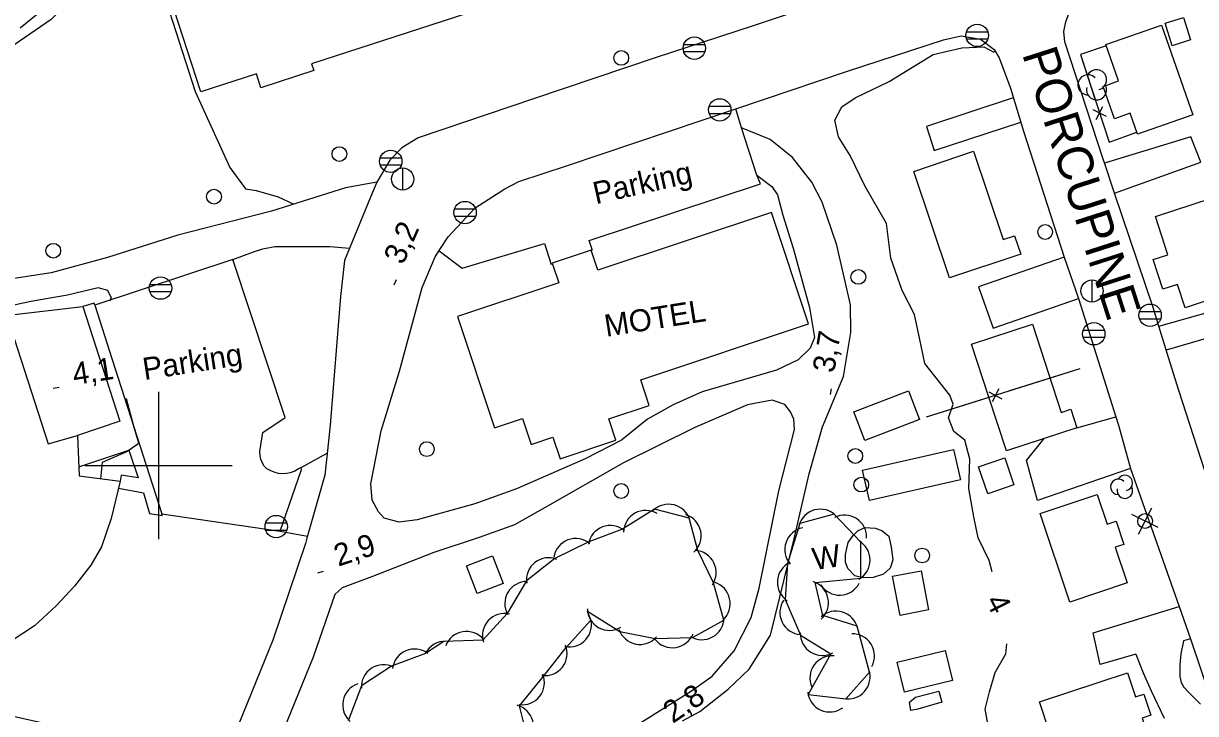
# Model space of a CAD drawing. Extents: x 646142 to 649934, y 5874075 to 5876351.
# Drawn here: x 646781.7 to 646940.6, y 5874366.4 to 5874459.9 of the extents above; entities that cross this region are included whole.
import ezdxf

# ---------------------------------------------------------------- set-up
doc = ezdxf.new("R2010")
doc.units = 0
for name, color, linetype in [('Niveau 15', 7, 'Continuous'), ('Niveau 19', 7, 'Continuous'), ('Niveau 2', 7, 'Continuous'), ('Niveau 21', 7, 'Continuous'), ('Niveau 22', 7, 'Continuous'), ('Niveau 3', 7, 'Continuous'), ('Niveau 31', 7, 'Continuous'), ('Niveau 36', 7, 'Continuous'), ('Niveau 37', 7, 'Continuous'), ('Niveau 4', 7, 'Continuous'), ('Niveau 44', 7, 'Continuous'), ('Niveau 52', 7, 'Continuous'), ('Niveau 61', 7, 'Continuous')]:
    doc.layers.add(name, color=color, linetype=linetype)

msp = doc.modelspace()

# ---------------------------------------------------------------- linework, layer by layer
at = {"layer": 'Niveau 19'}
for points in [[(646804.98, 5874480.94), (646805.31, 5874479.73), (646798.13, 5874477.26), (646799.26, 5874472.76), (646799.87, 5874471.75), (646801.26, 5874470.57), (646801.58, 5874469.6), (646801.58, 5874468.07), (646800.89, 5874467.3), (646799.74, 5874466.97), (646804.95, 5874450.69), (646809.68, 5874440.36), (646811.79, 5874437.48), (646813.22, 5874437.24), (646816.21, 5874436.41), (646818.33, 5874435.42)], [(646915.85, 5874449.83), (646904.11, 5874445.92), (646905.13, 5874442.66), (646916.86, 5874446.52)], [(646929.58, 5874436.9), (646941.26, 5874441.08), (646939.92, 5874444.55), (646928.21, 5874440.97)], [(646922.73, 5874428.24), (646911.13, 5874424.22), (646913.11, 5874418.63), (646924.71, 5874422.64)], [(646935.59, 5874418.88), (646947.92, 5874422.37), (646948.82, 5874419.21)], [(646948.82, 5874419.21), (646936.59, 5874415.65)], [(646924.46, 5874405.12), (646929.74, 5874406.6)], [(646931.75, 5874399.61), (646919.13, 5874395.27), (646917.63, 5874400.67), (646920.02, 5874403.67)], [(646819.35, 5874399.74), (646822.86, 5874401.66)], [(646816.5, 5874391.1), (646820.19, 5874390.42)], [(646932.44, 5874374.43), (646927.63, 5874373.05), (646926.69, 5874377.32), (646938.33, 5874380.88)], [(646938.92, 5874376.27), (646938.57, 5874374.48), (646938.44, 5874372.98), (646938.43, 5874371.4), (646938.59, 5874370.6), (646938.96, 5874369.99), (646939.6, 5874369.28), (646941.24, 5874367.65)], [(646939.85, 5874376.54), (646938.92, 5874376.27)], [(646932.44, 5874374.43), (646933.45, 5874371.92), (646934.55, 5874369.47), (646936.29, 5874365.76)]]:
    msp.add_lwpolyline(points, dxfattribs=at)
at = {"layer": 'Niveau 2'}
for points in [[(646780.3, 5874526.24), (646781.81, 5874520), (646783.41, 5874516.3), (646783.65, 5874514.14), (646783.35, 5874508.46), (646784.04, 5874501.56), (646785.78, 5874493.27), (646788.16, 5874484.33), (646789.94, 5874478.41), (646792.63, 5874473.56), (646793.79, 5874470.18), (646793.53, 5874468.39), (646790.09, 5874465.22), (646785.44, 5874460.42), (646780.38, 5874456.94)], [(646912.97, 5874385.6), (646912.56, 5874387.13), (646911.08, 5874390.18), (646910.5, 5874393.07), (646909.83, 5874396.89), (646909.97, 5874400.84), (646909.29, 5874403.43), (646907.79, 5874404.6), (646907.05, 5874406.48), (646907.72, 5874408.3), (646907.26, 5874409.55), (646903.87, 5874413.8), (646903.19, 5874417.09), (646902.45, 5874420.44), (646900.77, 5874423.71), (646899.24, 5874428.11), (646898.68, 5874432.77), (646895.74, 5874437.87), (646893.76, 5874442), (646892.15, 5874444.51), (646891.67, 5874446.77), (646892.63, 5874448.61), (646894.4, 5874449.81), (646899.02, 5874452.02), (646904.98, 5874455.68), (646908.88, 5874456.59), (646911.85, 5874456.72), (646913.2, 5874456.01), (646913.39, 5874456.18)], [(646793.41, 5874422.31), (646793.61, 5874422.69), (646793.12, 5874423.71), (646791.8, 5874424.07), (646787.66, 5874423.08), (646782.69, 5874422.2), (646778.54, 5874421.33)], [(646792.18, 5874398.21), (646792.4, 5874400.46), (646795.63, 5874401.85), (646797.35, 5874403.05), (646796.7, 5874405.17), (646795.68, 5874409.03), (646795.66, 5874409.1)], [(646912.5, 5874364.49), (646912.06, 5874366.98), (646912.63, 5874369.32), (646913.41, 5874371.97), (646914.83, 5874374.5), (646914.99, 5874375.84)]]:
    msp.add_lwpolyline(points, dxfattribs=at)
at = {"layer": 'Niveau 21'}
for points in [[(646942.85, 5874396.09), (646938.3, 5874410.17), (646936.91, 5874414.63), (646935.59, 5874418.88), (646934.8, 5874421.39), (646929.58, 5874436.9), (646928.24, 5874440.88), (646927.99, 5874441.62), (646922.83, 5874457.41), (646922.71, 5874458.81), (646922.96, 5874460.12), (646923.82, 5874462.43), (646925.13, 5874463.59), (646928.43, 5874464.69), (646942.87, 5874469.52)], [(646885.74, 5874461.27), (646880.45, 5874459.52), (646867.45, 5874455.28), (646850.81, 5874449.67), (646835.19, 5874444.38), (646832.96, 5874443.02), (646831.34, 5874441.35), (646829.59, 5874438.38), (646828.75, 5874436.36), (646825.19, 5874427.78)], [(646839.25, 5874430.99), (646842.91, 5874434.92), (646846.92, 5874437.49), (646848.83, 5874438.47), (646855.45, 5874440.66), (646878.24, 5874448.31), (646893.39, 5874453.44), (646906.38, 5874457.68), (646908.79, 5874458.23), (646911.4, 5874457.74), (646913.27, 5874456.37), (646913.95, 5874455.25), (646915.46, 5874451.14), (646917.23, 5874445.29), (646922.73, 5874428.24), (646924.71, 5874422.64), (646929.74, 5874406.6), (646930.1, 5874405.46), (646931.75, 5874399.61), (646938.33, 5874380.88), (646939.85, 5874376.54), (646942.65, 5874368.19)], [(646871.01, 5874365.43), (646873.37, 5874366.68), (646877.22, 5874369.71), (646880.04, 5874372.42), (646882.95, 5874377.02), (646886.1, 5874389.87), (646888.17, 5874398.86), (646889.98, 5874405.25), (646892.82, 5874412.07), (646893.84, 5874418.03), (646893.77, 5874421.79), (646891.93, 5874429.87), (646889.93, 5874435.7), (646888.54, 5874438.41), (646885.92, 5874441.72), (646882.91, 5874444.18), (646879.03, 5874445.74)], [(646881.08, 5874439.35), (646883.11, 5874437.8), (646883.91, 5874436.69), (646884.6, 5874433.92), (646886.03, 5874429.45), (646888.21, 5874421.4), (646888.9, 5874417.34), (646888.32, 5874415.88), (646886.69, 5874414.34), (646883.76, 5874412.92), (646873.7, 5874409.97), (646869.75, 5874408.23), (646866.28, 5874406.3), (646862.77, 5874403.42), (646857.82, 5874400.89), (646848.54, 5874396.82), (646842.85, 5874394.82), (646835.05, 5874392.64), (646832.62, 5874392.32), (646830.58, 5874392.86), (646829.8, 5874393.74), (646828.97, 5874395.32), (646828.79, 5874397.54)], [(646829.59, 5874438.38), (646825.34, 5874437.6), (646815.32, 5874434.48), (646802.62, 5874431.19), (646793.07, 5874428.16), (646785.43, 5874426.1), (646777.43, 5874424.87), (646770.65, 5874423.79), (646765.16, 5874422.52), (646762.44, 5874421.51), (646761.36, 5874420.7), (646759.78, 5874419.51)], [(646828.79, 5874397.54), (646828.79, 5874397.54), (646830.16, 5874404.69), (646832.66, 5874412.79), (646835.71, 5874424.1), (646837.48, 5874428.25), (646838.14, 5874429.28), (646839.25, 5874430.99)], [(646810.08, 5874427.91), (646812.85, 5874428.97), (646814.13, 5874429.36), (646815.76, 5874429.65), (646818.45, 5874429.67), (646823.2, 5874429.68), (646825.88, 5874429.45)], [(646825.19, 5874427.78), (646824.65, 5874422.91), (646823.28, 5874405.48), (646822.81, 5874401.17), (646822.54, 5874398.71), (646820.12, 5874390.16), (646819.91, 5874389.42), (646815.48, 5874376.34), (646810.9, 5874365), (646806.24, 5874363.2), (646803.2, 5874362.8), (646798.7, 5874363.11), (646786.16, 5874364.7), (646776, 5874366.95)], [(646761.52, 5874414.96), (646762.22, 5874415.46), (646764.42, 5874416.35), (646772.62, 5874419.12), (646779.67, 5874420.38), (646789.73, 5874421.55)], [(646861.99, 5874363.07), (646872.25, 5874369.46), (646875.02, 5874371.45), (646878.02, 5874374.88), (646880.34, 5874379.43), (646881.42, 5874383.4), (646884.08, 5874396.57), (646886.2, 5874404.86), (646886.09, 5874406.27), (646885.65, 5874407.29), (646884.87, 5874408.28), (646883.18, 5874408.85), (646879.84, 5874408.22), (646872.71, 5874405.16), (646863.03, 5874400.35), (646852.4, 5874394.29), (646848.26, 5874391.95), (646843.47, 5874390.25), (646837.31, 5874388.21)], [(646837.31, 5874388.21), (646829, 5874384.96), (646824.91, 5874383.44), (646823.9, 5874382.51), (646820.97, 5874374.02), (646816.48, 5874363.04)]]:
    msp.add_lwpolyline(points, dxfattribs=at)
at = {"layer": 'Niveau 22'}
for points in [[(646791.35, 5874421.71), (646791.27, 5874422), (646789.73, 5874421.55), (646794.77, 5874406.03), (646789.03, 5874404.08)], [(646789.2, 5874399.84), (646795.99, 5874402.1), (646797.25, 5874398.35), (646794.94, 5874398.69), (646794.8, 5874397.87)], [(646794.57, 5874396.91), (646797.97, 5874396.3), (646798.78, 5874393.51), (646800.5, 5874393.24), (646800.44, 5874393.45)]]:
    msp.add_lwpolyline(points, dxfattribs=at)
at = {"layer": 'Niveau 3'}
for p, q in [((646831.92, 5874424.46), (646832.25, 5874425.19)), ((646785.72, 5874410.48), (646786.51, 5874410.61)), ((646891.06, 5874409.62), (646891.19, 5874410.41)), ((646821.61, 5874385.44), (646822.37, 5874385.69))]:
    msp.add_line(p, q, dxfattribs=at)
at = {"layer": 'Niveau 31'}
for points in [[(646815.43, 5874468.3), (646851.99, 5874480.16), (646856.57, 5874466.05), (646820.73, 5874454.43), (646821.03, 5874453.51), (646813.87, 5874451.19), (646813.27, 5874453.06), (646805.74, 5874450.62), (646802.13, 5874461.74), (646816.09, 5874466.27), (646815.43, 5874468.3)], [(646935.93, 5874459.68), (646940.2, 5874447.5), (646932.68, 5874444.87), (646931.68, 5874447.73), (646929.58, 5874446.99), (646928.04, 5874451.37), (646930.11, 5874452.1), (646928.38, 5874457.03), (646935.93, 5874459.68)], [(646938.94, 5874460.69), (646939.89, 5874457.66), (646937.4, 5874456.88), (646936.45, 5874459.91), (646938.94, 5874460.69)], [(646907.22, 5874425.41), (646902.36, 5874439.85), (646910.48, 5874442.58), (646914.5, 5874430.61), (646916.03, 5874431.13), (646916.87, 5874428.65), (646907.22, 5874425.41)], [(646942.7, 5874436.24), (646946.75, 5874423.87), (646939.13, 5874421.38), (646938.1, 5874424.52), (646936.12, 5874423.87), (646934.8, 5874427.9), (646936.81, 5874428.56), (646935.11, 5874433.75), (646942.7, 5874436.24)], [(646883.08, 5874434.3), (646859.52, 5874426.47), (646858.63, 5874429.16), (646853.37, 5874427.41), (646854.26, 5874424.74), (646840.52, 5874420.17), (646845.52, 5874405.12), (646849.31, 5874406.38), (646850.49, 5874402.85), (646853.45, 5874403.84), (646854.42, 5874400.91), (646862, 5874403.43), (646861.04, 5874406.33), (646866.51, 5874408.14), (646865.35, 5874411.62), (646888.1, 5874419.18), (646883.08, 5874434.3)], [(646779.99, 5874418.59), (646785.03, 5874402.93), (646789.03, 5874404.08), (646789.25, 5874398.58), (646794.8, 5874397.87), (646793.58, 5874392.84), (646792.26, 5874388.98), (646790.83, 5874386.52), (646788.61, 5874383.64), (646786.14, 5874380.97), (646783.21, 5874378.26), (646779.88, 5874376.11)], [(646920.02, 5874403.67), (646914.92, 5874401.99), (646912.53, 5874409.28), (646910.18, 5874416.44), (646918.44, 5874419.15), (646921.17, 5874410.81), (646922.36, 5874407.19), (646923.65, 5874407.62), (646924.46, 5874405.12), (646914.92, 5874401.99)], [(646903.13, 5874406.25), (646895.72, 5874403.4), (646894.22, 5874407.29), (646901.64, 5874410.14), (646903.13, 5874406.25)], [(646908.68, 5874398.04), (646896.36, 5874395.25), (646895.42, 5874399.38), (646907.75, 5874402.16), (646908.68, 5874398.04)], [(646912.39, 5874396.18), (646911.15, 5874399.83), (646914.69, 5874401.03), (646915.93, 5874397.38), (646912.39, 5874396.18)], [(646923.53, 5874381.49), (646919.5, 5874393.51), (646927.23, 5874396.09), (646928.58, 5874392.06), (646929.78, 5874392.46), (646930.83, 5874389.32), (646929.68, 5874388.93), (646931.3, 5874384.09), (646923.53, 5874381.49)], [(646899.32, 5874388.93), (646899.52, 5874387.24), (646899.15, 5874386.09), (646898.28, 5874385.26), (646896.85, 5874384.84), (646895.45, 5874384.79), (646894.38, 5874385.05), (646893.42, 5874386.03), (646893.11, 5874386.89), (646893.09, 5874387.94), (646893.48, 5874389.56), (646894.16, 5874390.5), (646894.81, 5874391.2), (646895.77, 5874391.58), (646897.12, 5874391.51), (646898.03, 5874391.18), (646898.97, 5874390.43), (646899.32, 5874388.93)], [(646845.25, 5874387.78), (646846.72, 5874384.02), (646843.19, 5874382.65), (646841.72, 5874386.41), (646845.25, 5874387.78)], [(646900.51, 5874379.69), (646899.49, 5874385), (646903.35, 5874385.75), (646904.37, 5874380.43), (646900.51, 5874379.69)], [(646900.1, 5874373.35), (646906.62, 5874374.95), (646907.62, 5874370.89), (646901.1, 5874369.29), (646900.1, 5874373.35)], [(646923.44, 5874355.78), (646919.4, 5874367.98), (646931.33, 5874371.92), (646932.42, 5874368.65), (646933.55, 5874369.02), (646934.49, 5874366.17), (646933.32, 5874365.78), (646935.33, 5874359.72), (646923.44, 5874355.78)], [(646906.15, 5874367.95), (646902.91, 5874367.01), (646901.98, 5874366.81), (646901.78, 5874367.93), (646902.61, 5874368.62), (646905.74, 5874369.42), (646906.15, 5874367.95), (646906.15, 5874367.95)]]:
    msp.add_lwpolyline(points, dxfattribs=at)
at = {"layer": 'Niveau 36'}
for p, q in [((646912.39, 5874458.73), (646909.51, 5874458.73)), ((646909.51, 5874457.81), (646912.39, 5874457.81)), ((646874.06, 5874456.99), (646871.18, 5874456.99)), ((646871.18, 5874456.07), (646874.06, 5874456.07)), ((646877.5, 5874448.63), (646874.62, 5874448.63)), ((646874.62, 5874447.71), (646877.5, 5874447.71)), ((646832.91, 5874441.66), (646830.03, 5874441.66)), ((646830.03, 5874440.74), (646832.91, 5874440.74)), ((646833.09, 5874437.3), (646833.09, 5874440.3)), ((646842.98, 5874434.72), (646840.1, 5874434.72)), ((646840.1, 5874433.8), (646842.98, 5874433.8)), ((646801.69, 5874424.49), (646798.81, 5874424.49)), ((646926.53, 5874422.14), (646926.53, 5874425.14)), ((646798.81, 5874423.57), (646801.69, 5874423.57)), ((646935.83, 5874420.81), (646932.95, 5874420.81)), ((646932.95, 5874419.89), (646935.83, 5874419.89)), ((646928.2, 5874418.3), (646925.32, 5874418.3)), ((646925.32, 5874417.38), (646928.2, 5874417.38)), ((646932.83, 5874390.69), (646934.61, 5874394.26)), ((646935.51, 5874391.59), (646931.93, 5874393.36)), ((646817.39, 5874392.17), (646814.51, 5874392.17)), ((646814.51, 5874391.25), (646817.39, 5874391.25))]:
    msp.add_line(p, q, dxfattribs=at)
for centre, radius in [((646910.95, 5874458.28), 1.52), ((646872.62, 5874456.54), 1.52), ((646862.71, 5874455.22), 1), ((646876.06, 5874448.18), 1.52), ((646824.52, 5874442.19), 1), ((646831.47, 5874441.21), 1.52), ((646833.08, 5874438.81), 1.5), ((646807.52, 5874436.43), 1), ((646841.54, 5874434.27), 1.52), ((646920.17, 5874431.64), 1), ((646785.73, 5874429.1), 1), ((646894.85, 5874425.55), 1), ((646800.26, 5874424.04), 1.52), ((646926.52, 5874423.65), 1.5), ((646934.39, 5874420.36), 1.52), ((646926.76, 5874417.85), 1.52), ((646836.36, 5874402.22), 1), ((646894.43, 5874401.29), 1), ((646862.7, 5874396.55), 1), ((646895.24, 5874397.42), 1), ((646815.95, 5874391.72), 1.52), ((646933.72, 5874392.48), 1), ((646903.5, 5874387.81), 1)]:
    msp.add_circle(centre, radius, dxfattribs=at)
at = {"layer": 'Niveau 37'}
for points in [[(646928.44, 5874456.88), (646924.96, 5874455.67), (646928.83, 5874443.82), (646932.59, 5874445.14)], [(646928.44, 5874456.88), (646924.96, 5874455.67), (646928.83, 5874443.82), (646932.59, 5874445.14)], [(646928.44, 5874456.88), (646924.96, 5874455.67), (646928.83, 5874443.82), (646932.59, 5874445.14)], [(646928.44, 5874456.88), (646924.96, 5874455.67), (646926.92, 5874449.67)], [(646926.64, 5874448.22), (646928.43, 5874447.32)], [(646927.08, 5874446.88), (646927.99, 5874448.66)], [(646928.16, 5874445.87), (646928.83, 5874443.82), (646932.59, 5874445.14)], [(646924.88, 5874413.1), (646904.03, 5874406.55)], [(646924.88, 5874413.1), (646904.03, 5874406.55)], [(646924.88, 5874413.1), (646904.03, 5874406.55)], [(646924.88, 5874413.1), (646915.34, 5874410.1)], [(646912.55, 5874409.97), (646914.32, 5874409.04)], [(646913.9, 5874410.39), (646912.97, 5874408.61)], [(646911.53, 5874408.9), (646904.03, 5874406.55)]]:
    msp.add_lwpolyline(points, dxfattribs=at)
at = {"layer": 'Niveau 4'}
msp.add_lwpolyline([(646780.88, 5874519.12), (646782.04, 5874514.97), (646782.34, 5874511.34), (646782.2, 5874507.32), (646782.86, 5874502.19), (646784.06, 5874496.27), (646785.59, 5874489.09), (646788.01, 5874478.32), (646790.3, 5874471.9), (646790.5, 5874469.44), (646790.64, 5874467.8), (646789.94, 5874466.33), (646781.23, 5874459.24)], dxfattribs=at)
at = {"layer": 'Niveau 44'}
for points in [[(646858.14, 5874380.28), (646862.53, 5874377.5), (646867.29, 5874376.56), (646872.37, 5874376.69), (646876.62, 5874379.04), (646875.22, 5874384.12), (646873.08, 5874388.47), (646871.93, 5874392.87), (646867.23, 5874394.08), (646862.88, 5874391.37), (646858.34, 5874389.67), (646853.7, 5874387.38), (646849.87, 5874384.39), (646847.24, 5874379.93), (646843.96, 5874376.36), (646838.68, 5874376.18), (646836.17, 5874374.55), (646831.56, 5874372.82), (646827.49, 5874370.17), (646825.72, 5874365.39)], [(646895.2, 5874384.76), (646895.21, 5874389.61), (646891.59, 5874393.41), (646886.9, 5874392.16), (646885.27, 5874386.71), (646884.94, 5874381.86), (646886.99, 5874377.03), (646891.12, 5874374.48), (646888.04, 5874368.98), (646893.15, 5874368.39), (646896.37, 5874372.01), (646894.67, 5874378.25), (646890.03, 5874379.68), (646889.02, 5874384.16), (646895.2, 5874384.76)], [(646850.12, 5874362.73), (646848.91, 5874367.43), (646852.27, 5874371.53), (646855.25, 5874375.36), (646858.6, 5874379.05), (646858.14, 5874380.28)]]:
    msp.add_lwpolyline(points, dxfattribs=at)
for centre, radius, start, end in [((646925.97, 5874451.58), 1.36, 44.1153, 269.8039), ((646927.14, 5874452.26), 1.36, 282.2692, 149.7262), ((646927.14, 5874450.9), 1.36, 166.9368, 29.6212), ((646930.07, 5874397.11), 1.05, 44.1154, 269.804), ((646930.97, 5874397.64), 1.05, 282.2692, 149.7263), ((646930.97, 5874396.59), 1.05, 166.9369, 29.6212), ((646869.14, 5874391.76), 3, 15.536, 135.514), ((646889.69, 5874391.08), 3, 44.8199, 164.7979), ((646866.02, 5874390.91), 3, 58.9313, 178.9093), ((646870.55, 5874390.48), 3, 312.058, 72.036), ((646892.98, 5874390.28), 3, 357.3928, 117.3708), ((646861.23, 5874388.87), 3, 50.5815, 170.5595), ((646887.88, 5874388.61), 3, 100.7671, 220.745), ((646856.55, 5874387.11), 3, 50.5815, 170.5595), ((646893.44, 5874387.19), 3, 299.9066, 59.8846), ((646872.57, 5874385.51), 3, 326.2518, 86.2297), ((646852.87, 5874384.5), 3, 68.0171, 187.995), ((646886.87, 5874384.17), 3, 116.1267, 236.1046), ((646849.93, 5874381.29), 3, 89.47, 209.4479), ((646874.48, 5874381.3), 3, 312.5586, 72.5365), ((646887.8, 5874381.42), 3, 312.0021, 71.98), ((646892.31, 5874385.44), 3, 212.4711, 332.449), ((646887.22, 5874380.09), 3, 145.8165, 265.7945), ((646846.9, 5874376.95), 3, 77.3884, 197.3663), ((646861.12, 5874380.66), 3, 181.1945, 301.1724), ((646891.83, 5874377.28), 3, 12.8765, 132.8544), ((646855.67, 5874378.41), 3, 258.3736, 18.3516), ((646873.64, 5874379.4), 3, 238.9292, 358.9071), ((646841.73, 5874374.52), 3, 39.6587, 159.6367), ((646865.25, 5874378.76), 3, 198.9254, 318.9034), ((646869.65, 5874378.31), 3, 218.606, 338.584), ((646889.98, 5874377.26), 3, 178.3831, 298.361), ((646894.04, 5874374.2), 3, 331.8192, 91.7971), ((646834.69, 5874372.14), 3, 52.7752, 172.7532), ((646838.84, 5874373.19), 3, 87.042, 153.0993), ((646852.37, 5874374.53), 3, 262.1685, 22.1464), ((646891.29, 5874371.23), 3, 84.4608, 204.4388), ((646830.49, 5874370.01), 3, 63.0819, 183.0599), ((646893.44, 5874371.37), 3, 258.3463, 18.3243), ((646827.96, 5874367.57), 3, 108.7965, 228.7745), ((646849.3, 5874370.58), 3, 262.1685, 22.1464), ((646890.98, 5874369.61), 3, 186.0493, 306.0272), ((646847.81, 5874364.64), 3, 314.4832, 74.4611)]:
    msp.add_arc(centre, radius, start, end, dxfattribs=at)
at = {"layer": 'Niveau 52'}
for points in [[(646858.82, 5874429.13), (646858.36, 5874430.5), (646881.57, 5874438.14), (646881.08, 5874439.35), (646879.03, 5874445.74), (646878.23, 5874448.31)], [(646838.03, 5874429.1), (646841.15, 5874426.72), (646852.3, 5874430.08), (646853.21, 5874427.24)], [(646818.99, 5874399.53), (646818.46, 5874399.22), (646817.85, 5874399.03), (646817.35, 5874398.92), (646816.83, 5874398.88), (646816.26, 5874398.94), (646815.68, 5874399.09), (646815.12, 5874399.32), (646814.7, 5874399.54), (646814.31, 5874399.91), (646814.07, 5874400.3), (646813.86, 5874400.84), (646813.76, 5874401.32), (646813.74, 5874401.88), (646814.13, 5874404.48), (646817.15, 5874406.52), (646810.08, 5874427.91), (646791.35, 5874421.71), (646793.69, 5874414.51), (646800.44, 5874393.45), (646816.5, 5874391.1), (646819.38, 5874399.48), (646819.35, 5874399.74), (646818.99, 5874399.53), (646818.99, 5874399.53)]]:
    msp.add_lwpolyline(points, dxfattribs=at)
at = {"layer": 'Niveau 61'}
for points in [[(646800, 5874410), (646800, 5874400), (646800, 5874390)], [(646790, 5874400), (646800, 5874400), (646810, 5874400)]]:
    msp.add_lwpolyline(points, dxfattribs=at)

# ---------------------------------------------------------------- texts
at = {"layer": 'Niveau 15'}
msp.add_text('PORCUPINE', height=4.8, rotation=287.8086, dxfattribs=at).set_placement((646917.01, 5874455.78))
at = {"layer": 'Niveau 2'}
msp.add_text('4', height=3, rotation=296.783, dxfattribs=at).set_placement((646912.03, 5874381.65))
at = {"layer": 'Niveau 3'}
for s, rotation, p in [('3,2  ', 65.9026, (646833.13, 5874427.07)), ('3,7  ', 80.6834, (646891.57, 5874412.45)), ('4,1  ', 8.9405, (646788.58, 5874410.89)), ('2,9  ', 18.0634, (646824.36, 5874386.29)), ('2,8  ', 34.3121, (646869.7, 5874364.98))]:
    msp.add_text(s, height=3, rotation=rotation, dxfattribs=at).set_placement(p)
at = {"layer": 'Niveau 31'}
msp.add_text('MOTEL', height=3, rotation=8.941, dxfattribs=at).set_placement((646860.68, 5874417.43))
at = {"layer": 'Niveau 44'}
msp.add_text('W', height=3, rotation=8.9405, dxfattribs=at).set_placement((646888.87, 5874385.81))
at = {"layer": 'Niveau 52'}
for rotation, p in [(12.5588, (646859.26, 5874435.39)), (8.8027, (646798.09, 5874411.57))]:
    msp.add_text('Parking', height=3, rotation=rotation, dxfattribs=at).set_placement(p)

doc.saveas('drawing.dxf')
